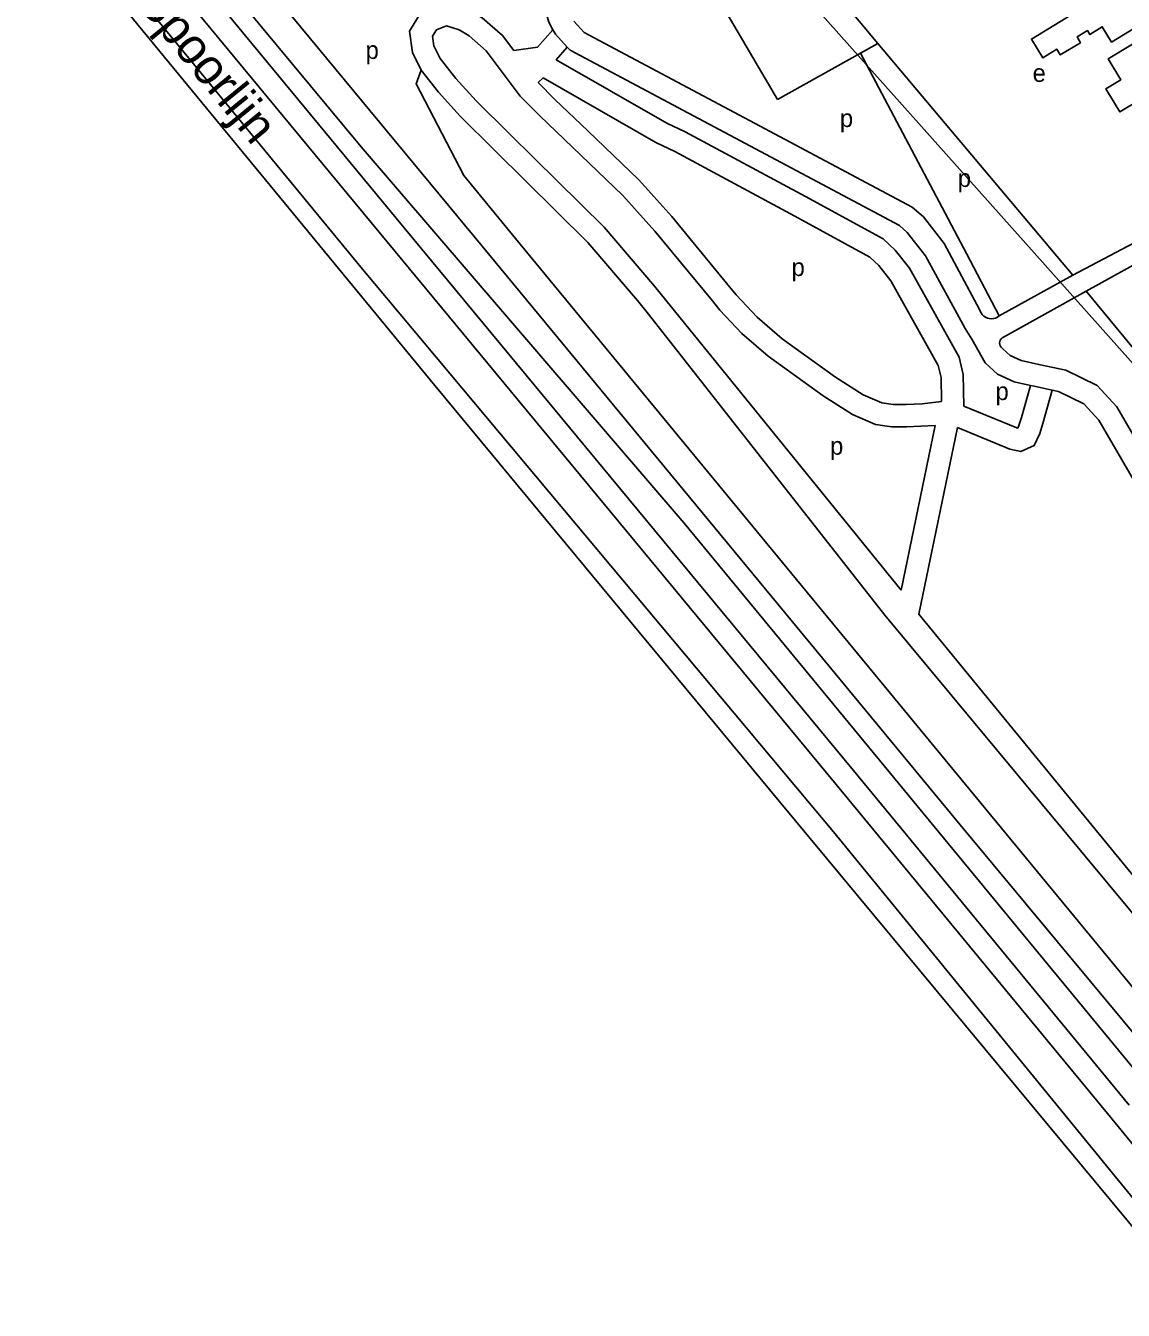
# Model space of a CAD drawing. Extents: x 156721 to 158827, y 386657 to 388950.
# Drawn here: x 157396.8 to 157643.5, y 387238.1 to 387526.7 of the extents above; entities that cross this region are included whole.
import ezdxf

# ---------------------------------------------------------------- set-up
doc = ezdxf.new("R2010")
doc.units = 0
for name, color, linetype in [('BLT_Basislijn', 7, 'Continuous'), ('BLT_Bebouwing', 7, 'Continuous'), ('BLT_Centroide', 7, 'Continuous'), ('BLT_Hoogspanningsmast_en_leidingen', 7, 'Continuous'), ('BLT_Spoorlijn', 7, 'Continuous'), ('BLT_Waternaam_spoorwegen', 7, 'Continuous')]:
    doc.layers.add(name, color=color, linetype=linetype)

msp = doc.modelspace()

# ---------------------------------------------------------------- linework, layer by layer
at = {"layer": 'BLT_Basislijn'}
for p, q in [((157588.36, 387522.68), (157579.43, 387533.35)), ((157518.56, 387521.85), (157516.09, 387519.05)), ((157565.78, 387510.11), (157584.44, 387520.5)), ((157584.44, 387520.5), (157588.36, 387522.68)), ((157608.27, 387475.48), (157584.44, 387520.5)), ((157588.36, 387522.68), (157632.16, 387470.6)), ((157516.09, 387519.05), (157540.93, 387504.81)), ((157513.13, 387514.99), (157511.99, 387513.9)), ((157513.13, 387514.99), (157538.44, 387500.47)), ((157540.93, 387504.81), (157545.08, 387502.81)), ((157538.44, 387500.47), (157542.71, 387498.41)), ((157658.77, 387484.73), (157632.16, 387470.6)), ((157608.27, 387475.48), (157615.61, 387461.48)), ((157650.46, 387475.48), (157635.17, 387467.02)), ((157615.61, 387461.48), (157632.16, 387470.6)), ((157538.15, 387468.19), (157540.69, 387464.99)), ((157555.04, 387468), (157556.49, 387466.22)), ((157635.17, 387467.02), (157616.58, 387456.72)), ((157534.35, 387464.94), (157536.81, 387461.84)), ((157540.69, 387464.99), (157593.58, 387399.85)), ((157551.17, 387464.83), (157552.84, 387462.79)), ((157536.81, 387461.84), (157589.95, 387394.22)), ((157609.5, 387456.26), (157608, 387458.64)), ((157601.27, 387436.84), (157593.58, 387399.85)), ((157606.29, 387436.38), (157597.56, 387394.44)), ((157688.24, 387275.96), (157589.95, 387394.22)), ((157692.11, 387279.12), (157597.56, 387394.44))]:
    msp.add_line(p, q, dxfattribs=at)
for points in [[(157495.47, 387592.66), (157514.39, 387527.46), (157515.35, 387525.77)], [(157419.58, 387559.52), (157431.62, 387542.17), (157480.14, 387483.47)], [(157648.04, 387289.7), (157544.83, 387414.91), (157472.21, 387499.44), (157437.72, 387541.12), (157436.87, 387543.75), (157439.78, 387545.45), (157442.04, 387545.5), (157456.85, 387528.49), (157499.46, 387477.15), (157606.86, 387347.11), (157687.66, 387250), (157720.52, 387210.5), (157729.65, 387199.36), (157875.7, 387021.05), (157907.43, 386982.75), (157930.36, 386955.08), (157970.6, 386906.98), (158033.86, 386830.67), (158043.03, 386819.55)], [(157565.78, 387510.11), (157546.95, 387542.31)], [(157485.73, 387516.66), (157483.76, 387520.68), (157483.09, 387525.45), (157485.79, 387529.84), (157491.26, 387531.95), (157496.35, 387530.32), (157499.46, 387528.47), (157504.03, 387524.45), (157506.53, 387521.1)], [(157493.55, 387514.85), (157489.98, 387519.35), (157488.6, 387522.16), (157488.29, 387524.36), (157489.17, 387525.78), (157491.42, 387526.65), (157494.28, 387525.73), (157496.5, 387524.41), (157500.34, 387521.03), (157507.99, 387510.83)], [(157520.03, 387527.69), (157522.32, 387525.15), (157558.35, 387505.98)], [(157515.35, 387525.77), (157511.89, 387521.85), (157506.53, 387521.1)], [(157515.35, 387525.77), (157515.91, 387524.79), (157518.56, 387521.85)], [(157518.56, 387521.85), (157519.19, 387521.15), (157593.19, 387481.78), (157594.97, 387480.25), (157599.06, 387474.99), (157608, 387458.64)], [(158064.67, 386799.98), (158050, 386817.63), (158031.12, 386840.35), (157972.29, 386911.55), (157913.47, 386982.75), (157908.84, 386988.36), (157891.22, 387009.92), (157816.86, 387100), (157729.65, 387207.88), (157695.61, 387250), (157574.66, 387396.74), (157506.93, 387478.89), (157495.28, 387493.01), (157484.63, 387513.61), (157485.73, 387516.66)], [(157489.63, 387511.74), (157485.73, 387516.66)], [(157505.71, 387502.22), (157498.11, 387509.83), (157493.55, 387514.85)], [(157502.18, 387498.69), (157494.49, 387506.38), (157489.63, 387511.74)], [(157511.99, 387513.9), (157515.8, 387510.09), (157523.16, 387503.04)], [(157507.99, 387510.83), (157512.39, 387506.43), (157519.7, 387499.43)], [(157558.35, 387505.98), (157596.03, 387485.93), (157598.61, 387483.72), (157603.25, 387477.75), (157611.22, 387462.91)], [(157505.71, 387502.22), (157526.85, 387481.39), (157538.15, 387468.19)], [(157523.16, 387503.04), (157534.61, 387492.04), (157542.05, 387483.82), (157555.04, 387468)], [(157545.08, 387502.81), (157572.08, 387488.28), (157589.53, 387478.76), (157592.24, 387476.23), (157595.45, 387472.18), (157606.64, 387452.18), (157607.56, 387448.31), (157607.71, 387441.2)], [(157502.18, 387498.69), (157523.18, 387477.98), (157534.35, 387464.94)], [(157519.7, 387499.43), (157531.02, 387488.56), (157538.26, 387480.55), (157551.17, 387464.83)], [(157542.71, 387498.41), (157569.7, 387483.89), (157586.58, 387474.67), (157588.55, 387472.83), (157591.28, 387469.39), (157601.93, 387450.35), (157602.57, 387447.67), (157602.69, 387442.22)], [(157480.14, 387483.47), (157582.85, 387359.38), (157644.85, 387284.18)], [(157602.69, 387442.22), (157598.32, 387441.72), (157594.71, 387441.57), (157591.83, 387441.57), (157589.22, 387441.96), (157585.02, 387443.78), (157578.85, 387447.7), (157566.83, 387456.33), (157561.23, 387461.16), (157556.49, 387466.22)], [(157635.17, 387467.02), (157658.88, 387438.3), (157671.12, 387444.56)], [(157601.27, 387436.84), (157594.82, 387436.57), (157591.46, 387436.57), (157587.83, 387437.11), (157582.67, 387439.35), (157576.05, 387443.55), (157563.73, 387452.4), (157557.77, 387457.55), (157552.84, 387462.79)], [(157615.61, 387461.48), (157615.23, 387461.21), (157614.8, 387461.01), (157614.36, 387460.89), (157613.89, 387460.85), (157613.43, 387460.88), (157612.97, 387460.99), (157612.55, 387461.18), (157612.16, 387461.44), (157611.82, 387461.77), (157611.55, 387462.14), (157611.34, 387462.56), (157611.22, 387462.91)], [(157622.65, 387445.87), (157618.99, 387446.69), (157615.26, 387448.36), (157612.49, 387450.93), (157609.5, 387456.26)], [(157616.58, 387456.72), (157616.29, 387456.56), (157616.04, 387456.33), (157615.85, 387456.05), (157615.73, 387455.74), (157615.7, 387455.4), (157615.74, 387455.07), (157615.86, 387454.76), (157616.05, 387454.48), (157616.29, 387454.25), (157616.4, 387454.18)], [(157697.3, 387400.16), (157686.73, 387399.54), (157676.68, 387398.61), (157671.21, 387398.61), (157667.49, 387399.64), (157665.57, 387401.11), (157663.19, 387404.74), (157642.05, 387441.07), (157637.65, 387445.82), (157630.57, 387449.27), (157624.52, 387450.58), (157620.57, 387451.46), (157618.06, 387452.59), (157616.47, 387454.07), (157616.4, 387454.18)], [(157622.65, 387445.87), (157620.61, 387438.68), (157620.05, 387436.84), (157619.78, 387436.26), (157619.55, 387436.31), (157607.71, 387441.2)], [(157627.55, 387444.81), (157623.45, 387445.7), (157622.65, 387445.87)], [(157627.55, 387444.81), (157625.41, 387437.27), (157624.73, 387435.06), (157623.49, 387432.33), (157620.46, 387430.99), (157618.04, 387431.53), (157606.29, 387436.38)], [(157707.85, 387388.81), (157705.12, 387390.53), (157697.39, 387394.76), (157694.82, 387395), (157687.11, 387394.55), (157676.91, 387393.61), (157670.54, 387393.61), (157665.22, 387395.07), (157661.85, 387397.65), (157658.93, 387402.12), (157638.01, 387438.08), (157634.62, 387441.74), (157628.92, 387444.51), (157627.55, 387444.81)]]:
    msp.add_lwpolyline(points, dxfattribs=at)
at = {"layer": 'BLT_Bebouwing'}
for points in [[(157646.58, 387533.95), (157649.9, 387528.49), (157640.88, 387523.01), (157638.8, 387526.43), (157635.98, 387524.72), (157635.46, 387525.58), (157633.11, 387524.16), (157633.89, 387522.87), (157629.36, 387520.12), (157628.58, 387521.41), (157625.42, 387519.49), (157622.88, 387523.68), (157632.92, 387529.77), (157638.7, 387533.28), (157640.52, 387530.28), (157646.58, 387533.95)], [(157656.19, 387523.65), (157659.82, 387517.66), (157650.82, 387512.22), (157642.75, 387507.32), (157639.6, 387512.53), (157642.95, 387514.55), (157640.14, 387519.21), (157650.69, 387525.61), (157653.04, 387521.74), (157656.19, 387523.65)]]:
    msp.add_lwpolyline(points, dxfattribs=at)
at = {"layer": 'BLT_Hoogspanningsmast_en_leidingen'}
msp.add_line((157563.26, 387543.16), (157698.78, 387391.17), dxfattribs=at)
at = {"layer": 'BLT_Spoorlijn'}
msp.add_line((157396.85, 387557.55), (157488.81, 387445.81), dxfattribs=at)
for points in [[(157413.38, 387556.4), (157476.28, 387480.28)], [(157415.38, 387541.51), (157472.53, 387471.98)], [(157476.28, 387480.28), (157578.99, 387356.2)], [(157472.53, 387471.98), (157578.36, 387345.55)], [(157488.81, 387445.81), (157566.15, 387352.44)], [(157578.99, 387356.2), (157640.99, 387281)], [(157566.15, 387352.44), (157651.31, 387250)], [(157578.36, 387345.55), (157656.51, 387250)], [(157640.99, 387281), (157666.39, 387250)]]:
    msp.add_lwpolyline(points, dxfattribs=at)

# ---------------------------------------------------------------- texts
at = {"layer": 'BLT_Centroide'}
for s, p in [('p', (157473.23, 387519.21)), ('e', (157623.13, 387514.05)), ('p', (157579.82, 387503.91)), ('p', (157606.32, 387490.45)), ('p', (157568.96, 387470.44)), ('p', (157614.79, 387442.57)), ('p', (157577.62, 387430.29))]:
    msp.add_text(s, height=4, dxfattribs=at).set_placement(p)
at = {"layer": 'BLT_Waternaam_spoorwegen'}
msp.add_text('Spoorlijn', height=8, rotation=309.1535, dxfattribs=at).set_placement((157421.59, 387531.78))

doc.saveas('drawing.dxf')
